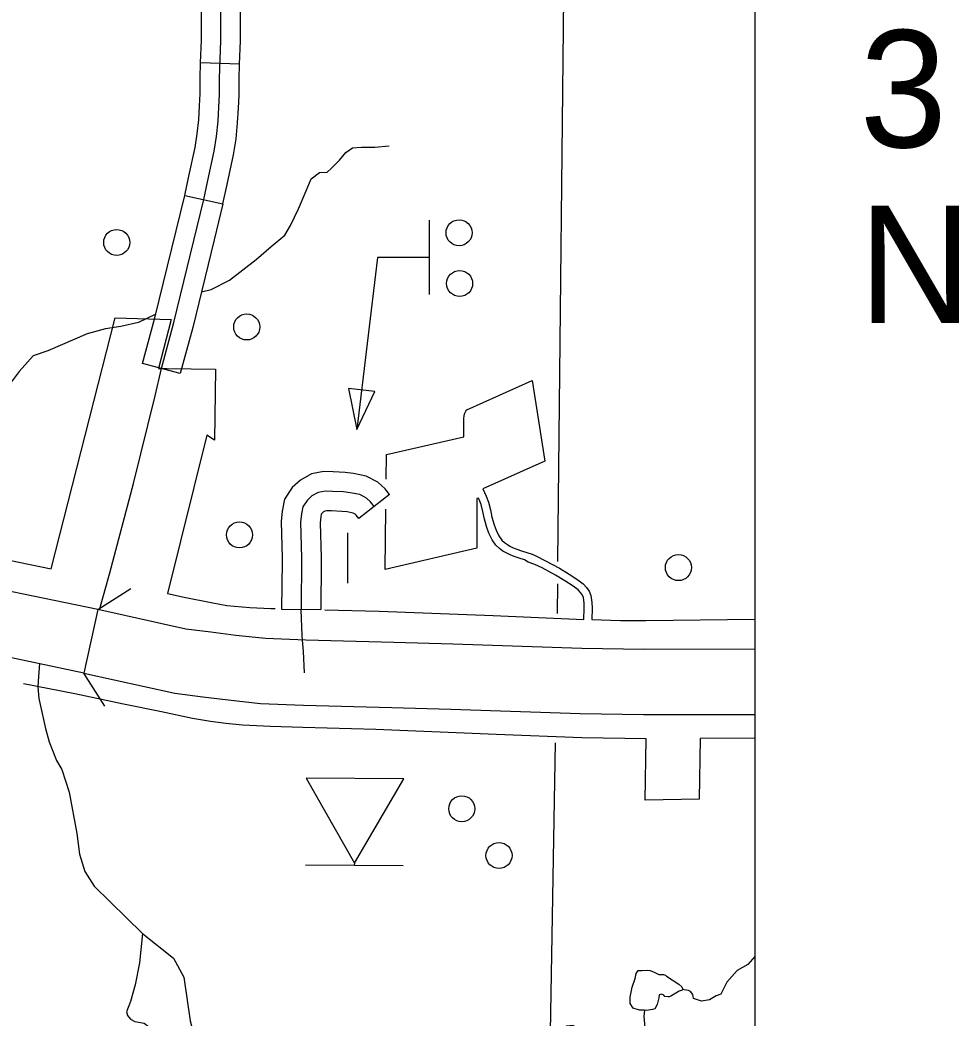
# Model space of a CAD drawing. Extents: x 1382482 to 1385815, y 1168351 to 1170484.
# Drawn here: x 1384826.9 to 1384971.2, y 1168998.2 to 1169151.6 of the extents above; entities that cross this region are included whole.
import ezdxf

# ---------------------------------------------------------------- set-up
doc = ezdxf.new("R2010")
doc.units = 0
for name, color, linetype in [('10', 7, 'Continuous'), ('32', 7, 'Continuous'), ('35', 7, 'Continuous'), ('37', 7, 'Continuous'), ('45', 7, 'Continuous'), ('5', 7, 'Continuous'), ('57', 7, 'Continuous'), ('6', 7, 'Continuous'), ('Default', 7, 'Continuous'), ('R_No Plot', 7, 'Continuous')]:
    doc.layers.add(name, color=color, linetype=linetype)

msp = doc.modelspace()

# ---------------------------------------------------------------- linework, layer by layer
at = {"layer": '10'}
for points in [[(1384838.92, 1169060.95), (1384824.01, 1169064.04)], [(1384939.88, 1169054.85), (1384922.85, 1169054.81), (1384913.29, 1169054.98), (1384893.45, 1169055.62), (1384884.38, 1169055.88), (1384870.86, 1169056.23), (1384864.66, 1169056.51), (1384860.09, 1169056.99), (1384856.28, 1169057.48), (1384852.44, 1169057.95), (1384838.92, 1169060.95), (1384836.76, 1169051.19)], [(1384836.76, 1169051.19), (1384822.2, 1169054.26)], [(1384836.76, 1169051.19), (1384850.75, 1169048.09), (1384855.03, 1169047.56), (1384858.93, 1169047.06), (1384863.91, 1169046.54), (1384870.5, 1169046.24), (1384884.1, 1169045.88), (1384893.14, 1169045.63), (1384913.04, 1169044.99), (1384922.78, 1169044.81), (1384939.88, 1169044.85)]]:
    msp.add_lwpolyline(points, dxfattribs=at)
at = {"layer": '32'}
msp.add_line((1384860.69, 1169144.79), (1384854.7, 1169145), dxfattribs=at)
for points in [[(1384854.7, 1169145), (1384854.82, 1169148.52), (1384854.82, 1169153.21), (1384854.96, 1169157.22), (1384855.15, 1169166.08)], [(1384860.69, 1169144.79), (1384860.82, 1169148.42), (1384860.82, 1169153.11), (1384860.95, 1169157.05), (1384861.15, 1169165.94)], [(1384855.18, 1169124), (1384855.83, 1169126.94), (1384856.79, 1169131.43), (1384857.16, 1169133.7), (1384857.39, 1169136.03), (1384857.5, 1169138.22), (1384857.62, 1169140.15), (1384857.62, 1169142.6), (1384857.82, 1169148.47), (1384857.82, 1169153.16), (1384857.96, 1169157.13)], [(1384852.25, 1169124.64), (1384852.9, 1169127.57), (1384853.84, 1169131.98), (1384854.19, 1169134.09), (1384854.4, 1169136.25), (1384854.51, 1169138.38), (1384854.62, 1169140.24), (1384854.62, 1169142.65), (1384854.7, 1169145)], [(1384858.11, 1169123.35), (1384858.76, 1169126.3), (1384859.74, 1169130.87), (1384860.14, 1169133.31), (1384860.38, 1169135.81), (1384860.5, 1169138.05), (1384860.62, 1169140.06), (1384860.62, 1169142.54), (1384860.69, 1169144.79)]]:
    msp.add_lwpolyline(points, dxfattribs=at)
at = {"layer": '35'}
for points in [[(1384854.82, 1169109.81), (1384856.32, 1169110.15), (1384859.11, 1169111.62), (1384863.22, 1169114.78), (1384865.56, 1169116.76), (1384867.62, 1169118.52), (1384868.5, 1169119.99), (1384869.75, 1169122.56), (1384870.92, 1169125.35), (1384871.66, 1169127.18), (1384872.98, 1169128.14), (1384874.15, 1169128.21), (1384874.81, 1169128.8), (1384876.06, 1169130.05), (1384877.01, 1169131.22), (1384878.04, 1169131.96), (1384879.43, 1169132.03), (1384881.49, 1169132.03), (1384883.69, 1169132.25)], [(1384847.83, 1169106.39), (1384845.15, 1169105.07), (1384842.42, 1169104.5), (1384840.06, 1169104.1), (1384837.24, 1169103.36), (1384831.24, 1169100.72), (1384828.97, 1169099.99), (1384826.79, 1169097.57), (1384825.26, 1169095.53), (1384823.78, 1169094.33), (1384821.35, 1169094.13), (1384818.4, 1169093.83), (1384815.99, 1169093.25), (1384814.69, 1169093.19), (1384813.66, 1169093.53), (1384812.41, 1169094.1), (1384809.57, 1169094.27)], [(1384829.94, 1169052.67), (1384829.76, 1169050.65), (1384829.69, 1169049.09), (1384829.84, 1169047.3), (1384830.84, 1169042.68), (1384831.41, 1169040.64), (1384832.55, 1169037.77), (1384833.35, 1169036.38), (1384834.49, 1169032.87), (1384835.69, 1169026.55)], [(1384835.69, 1169026.55), (1384836.09, 1169023.36), (1384836.89, 1169020.7), (1384838.35, 1169018.45), (1384845.77, 1169011.14), (1384850.52, 1169007.38), (1384852.13, 1169004.43), (1384853.07, 1168997.75), (1384853.93, 1168994.6), (1384854.68, 1168992.12), (1384856.51, 1168988.77)], [(1384845.77, 1169011.14), (1384845.29, 1169006.66), (1384844.66, 1169003.27), (1384843.9, 1169000.69), (1384843.32, 1168999.09), (1384843.44, 1168998.57), (1384843.92, 1168997.98), (1384844.6, 1168997.62), (1384846.04, 1168997.39), (1384846.68, 1168996.88), (1384846.92, 1168996.32), (1384845.89, 1168994.87), (1384843.78, 1168994.78), (1384842.03, 1168994), (1384837.65, 1168988.18), (1384836.86, 1168986.73), (1384836.43, 1168985.33), (1384835.87, 1168979.68), (1384835, 1168976.14), (1384833.69, 1168973.02), (1384831.83, 1168969.77), (1384829.73, 1168967.27)], [(1384939.88, 1169007.6), (1384938.78, 1169006.4), (1384937.17, 1169005.46), (1384935.55, 1169003.68), (1384934.63, 1169001.81), (1384933.9, 1169001.59), (1384932.89, 1169000.96), (1384931.65, 1169000.73), (1384930.43, 1169001.17), (1384930.32, 1169001.78), (1384929.98, 1169002.23), (1384929.65, 1169002.4), (1384928.7, 1169002.56)], [(1384922.89, 1168999.39), (1384922.15, 1168999.37), (1384921.17, 1168999.68), (1384920.73, 1169000.38), (1384920.73, 1169001.35), (1384921.03, 1169002.91), (1384921.45, 1169004.22), (1384921.62, 1169005.03), (1384921.92, 1169005.45), (1384922.54, 1169005.47), (1384923.32, 1169005.53), (1384923.79, 1169005.45), (1384924.4, 1169005.22), (1384925.1, 1169004.83), (1384925.54, 1169004.83), (1384925.82, 1169004.83), (1384926.13, 1169004.75), (1384926.27, 1169004.61)], [(1384926.27, 1169004.61), (1384928.16, 1169003.38), (1384928.66, 1169002.97), (1384928.77, 1169002.72), (1384928.77, 1169002.63), (1384928.69, 1169002.44), (1384928.24, 1169002.27), (1384927.71, 1169001.96), (1384926.93, 1169001.52), (1384926.68, 1169001.41), (1384926.52, 1169001.41), (1384926.04, 1169001.49), (1384925.9, 1169001.66), (1384925.54, 1169001.85), (1384925.18, 1169001.74), (1384925.12, 1169001.24), (1384924.85, 1169000.24), (1384924.51, 1168999.57), (1384924.12, 1168999.49), (1384923.2, 1168999.32), (1384922.89, 1168999.39)], [(1384922.89, 1168999.39), (1384922.81, 1168998.41), (1384922.98, 1168996.73), (1384922.78, 1168995.69), (1384922.61, 1168994.58), (1384920.71, 1168993.02), (1384918.87, 1168993.24), (1384917.34, 1168994), (1384911.91, 1168997.03), (1384910.91, 1168996.92), (1384910.55, 1168996.58), (1384910.2, 1168995.29), (1384910.24, 1168991.52), (1384910.04, 1168987.09)]]:
    msp.add_lwpolyline(points, dxfattribs=at)
at = {"layer": '37'}
for points in [[(1384838.91, 1169060.96), (1384843.97, 1169064.19)], [(1384840, 1169046.13), (1384836.76, 1169051.19)]]:
    msp.add_lwpolyline(points, dxfattribs=at)
at = {"layer": '45'}
msp.add_line((1384883.72, 1169078.66), (1384878.99, 1169074.97), dxfattribs=at)
for points in [[(1384883.72, 1169078.66), (1384883.05, 1169079.52), (1384881.95, 1169080.56), (1384880.16, 1169081.48), (1384878.17, 1169081.89), (1384876.91, 1169082.03), (1384875.06, 1169082.13), (1384873.64, 1169082.17), (1384871.71, 1169081.81), (1384870.02, 1169080.86), (1384868.76, 1169079.7), (1384867.57, 1169077.91), (1384867.22, 1169076.08), (1384867.07, 1169074.51), (1384867.22, 1169068.89), (1384867.22, 1169068.34)], [(1384881.35, 1169076.82), (1384880.82, 1169077.5), (1384880.2, 1169078.09), (1384879.16, 1169078.63), (1384877.7, 1169078.92), (1384876.66, 1169079.04), (1384874.94, 1169079.13), (1384873.87, 1169079.16), (1384872.75, 1169078.95), (1384871.8, 1169078.42), (1384871.05, 1169077.74), (1384870.4, 1169076.76), (1384870.19, 1169075.66), (1384870.07, 1169074.41), (1384870.22, 1169068.92), (1384870.15, 1169061.01)], [(1384878.99, 1169074.97), (1384878.59, 1169075.48), (1384878.44, 1169075.62), (1384878.15, 1169075.77), (1384877.23, 1169075.96), (1384876.42, 1169076.05), (1384874.82, 1169076.13), (1384874.11, 1169076.15), (1384873.78, 1169076.09), (1384873.57, 1169075.98), (1384873.35, 1169075.77), (1384873.23, 1169075.6), (1384873.17, 1169075.24), (1384873.08, 1169074.31), (1384873.22, 1169068.94), (1384873.22, 1169068.28)], [(1384867.22, 1169068.34), (1384867.15, 1169061.04), (1384873.15, 1169060.98)], [(1384873.22, 1169068.28), (1384873.15, 1169060.98)]]:
    msp.add_lwpolyline(points, dxfattribs=at)
at = {"layer": '5'}
for points in [[(1384910.62, 1169169.64), (1384909.56, 1169068.36)], [(1384909.52, 1169064.93), (1384909.47, 1169060.37)], [(1384909.19, 1169040.45), (1384907.53, 1168945.64), (1384907.32, 1168933.79)]]:
    msp.add_lwpolyline(points, dxfattribs=at)
at = {"layer": '57'}
for p, q in [((1384885.91, 1169034.93), (1384870.91, 1169035.03)), ((1384870.91, 1169035.03), (1384878.32, 1169021.99)), ((1384878.32, 1169021.99), (1384885.91, 1169034.93)), ((1384885.81, 1169021.54), (1384870.81, 1169021.64)), ((1384878.32, 1169021.99), (1384878.31, 1169021.59))]:
    msp.add_line(p, q, dxfattribs=at)
at = {"layer": '6'}
for points in [[(1384825.25, 1169068.54), (1384831.75, 1169067.23), (1384841.55, 1169105.81), (1384850.16, 1169105.57), (1384848.24, 1169098.01), (1384849.48, 1169098), (1384856.97, 1169097.91), (1384856.83, 1169086.99), (1384855.65, 1169087.76), (1384849.62, 1169063.41), (1384852.15, 1169062.88), (1384856.59, 1169061.99), (1384858.73, 1169061.58), (1384862.24, 1169061.29), (1384865.47, 1169061.14), (1384866.17, 1169061.12)], [(1384883.23, 1169081.02), (1384883.27, 1169084.79), (1384895.12, 1169087.53), (1384895.15, 1169089.87), (1384895.17, 1169090.35), (1384895.2, 1169090.72), (1384895.25, 1169090.99), (1384895.31, 1169091.17), (1384895.44, 1169091.45), (1384895.6, 1169091.68), (1384905.64, 1169096.15), (1384907.6, 1169083.79), (1384898.04, 1169079.53), (1384898.58, 1169078.39), (1384898.96, 1169077.47), (1384899.22, 1169076.27), (1384899.47, 1169075.16), (1384899.81, 1169073.96), (1384900.09, 1169073.18), (1384900.54, 1169072.27), (1384900.97, 1169071.64), (1384901.38, 1169071.28), (1384901.83, 1169070.94), (1384902.21, 1169070.72), (1384902.74, 1169070.46), (1384903.28, 1169070.25), (1384904.02, 1169070), (1384904.82, 1169069.75), (1384905.63, 1169069.49), (1384906.22, 1169069.22), (1384907.72, 1169068.46), (1384909.83, 1169067.31), (1384911.33, 1169066.4), (1384912.64, 1169065.53), (1384913.49, 1169064.89), (1384914.01, 1169064.37), (1384914.43, 1169063.77), (1384914.68, 1169063.13), (1384914.82, 1169062.04), (1384914.85, 1169061.17), (1384914.79, 1169059.41)], [(1384913.59, 1169059.45), (1384913.65, 1169061.17), (1384913.62, 1169061.95), (1384913.51, 1169062.83), (1384913.36, 1169063.19), (1384913.08, 1169063.59), (1384912.7, 1169063.98), (1384911.94, 1169064.55), (1384910.69, 1169065.38), (1384909.23, 1169066.27), (1384907.17, 1169067.39), (1384906.08, 1169067.88), (1384905.04, 1169068.26), (1384904.45, 1169068.61), (1384903.65, 1169068.86), (1384902.87, 1169069.12), (1384902.26, 1169069.36), (1384901.64, 1169069.66), (1384901.16, 1169069.94), (1384900.61, 1169070.35), (1384900.06, 1169070.84), (1384899.5, 1169071.67), (1384898.99, 1169072.71), (1384898.67, 1169073.59), (1384898.3, 1169074.86), (1384898.05, 1169076.01), (1384897.81, 1169077.11), (1384897.48, 1169077.9), (1384897.41, 1169078.06), (1384897.15, 1169078.02), (1384897.15, 1169070.38), (1384883.07, 1169067.13), (1384883.17, 1169076.37)], [(1384873.79, 1169060.92), (1384882.13, 1169060.71), (1384899.66, 1169060.07), (1384913.59, 1169059.45)], [(1384914.79, 1169059.41), (1384919.22, 1169059.28), (1384923.09, 1169059.28), (1384939.88, 1169059.47)], [(1384939.88, 1169041.18), (1384931.48, 1169041.14), (1384931.31, 1169031.82), (1384923, 1169031.63), (1384923.16, 1169041.09), (1384913.27, 1169041.26), (1384900.09, 1169041.75), (1384881.62, 1169042.51), (1384870.41, 1169042.83), (1384865.43, 1169043), (1384861.13, 1169043.17), (1384858.58, 1169043.43), (1384856.2, 1169043.74), (1384853.45, 1169044.23), (1384848.67, 1169045.23), (1384842.86, 1169046.43), (1384835.36, 1169048), (1384827.46, 1169049.53)]]:
    msp.add_lwpolyline(points, dxfattribs=at)
at = {"layer": 'Default'}
for p, q in [((1384852.25, 1169124.64), (1384858.11, 1169123.35)), ((1384851.57, 1169097.23), (1384845.78, 1169098.79))]:
    msp.add_line(p, q, dxfattribs=at)
for points in [[(1384850.93, 1169119.19), (1384852.25, 1169124.64)], [(1384848.68, 1169098.01), (1384850.58, 1169105.07), (1384855.18, 1169124)], [(1384858.11, 1169123.35), (1384856.76, 1169117.78)], [(1384889.82, 1169120.83), (1384889.82, 1169109.38)], [(1384845.78, 1169098.79), (1384847.67, 1169105.81), (1384850.93, 1169119.19)], [(1384856.76, 1169117.78), (1384853.49, 1169104.32), (1384851.57, 1169097.23)], [(1384889.82, 1169115.1), (1384881.9, 1169115.07), (1384878.71, 1169088.65)], [(1384839.18, 1169060.9), (1384840.75, 1169066.59), (1384844.38, 1169080.34), (1384847.73, 1169093.83), (1384848.68, 1169098.01)], [(1384877.29, 1169072.76), (1384877.29, 1169065.01)], [(1384870.68, 1169051.23), (1384870.5, 1169054.5), (1384870.3, 1169056.87), (1384870.24, 1169058.36), (1384870.21, 1169059.52), (1384870.15, 1169061.01)]]:
    msp.add_lwpolyline(points, dxfattribs=at)
msp.add_lwpolyline([(1384881.47, 1169094.48), (1384877.42, 1169094.97), (1384878.71, 1169088.65)], close=True, dxfattribs=at)
for centre in [(1384894.41, 1169118.89), (1384841.8, 1169117.4), (1384894.5, 1169111.09), (1384861.78, 1169104.41), (1384860.67, 1169072.44), (1384928.12, 1169067.41), (1384894.83, 1169030.33), (1384900.55, 1169023.15)]:
    msp.add_circle(centre, 2, dxfattribs=at)
at = {"layer": 'R_No Plot'}
msp.add_lwpolyline([(1383432.46, 1169579.7), (1384939.88, 1169579.7), (1384939.88, 1168702.36), (1383432.46, 1168702.36)], close=True, dxfattribs=at)

# ---------------------------------------------------------------- texts
at = {"layer": 'Default'}
for s, p in [('3', (1384955.99, 1169132.03)), ('N', (1384955.82, 1169105.03))]:
    msp.add_text(s, height=18, dxfattribs=at).set_placement(p)

doc.saveas('drawing.dxf')
